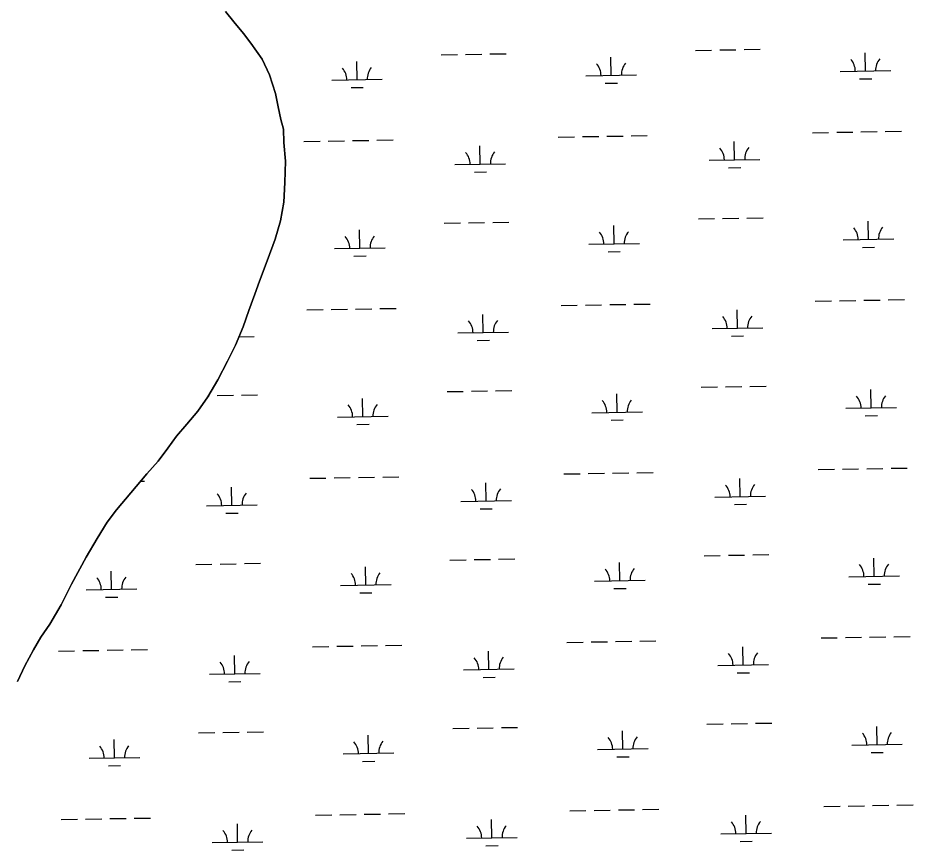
# Model space of a CAD drawing. Extents: x 3887375 to 3925618, y 296674 to 322633.
# Drawn here: x 3919572 to 3921339, y 303810 to 305454 of the extents above; entities that cross this region are included whole.
import ezdxf

# ---------------------------------------------------------------- set-up
doc = ezdxf.new("R2010")
doc.units = 0
doc.layers.add('V-TOPO-SHOR', color=7, linetype='Continuous')
doc.layers.add('V-WETL-SWMP', color=7, linetype='Continuous')

msp = doc.modelspace()

# ---------------------------------------------------------------- linework, layer by layer
at = {"layer": 'V-TOPO-SHOR'}
msp.add_lwpolyline([(3919571.1, 304143.6), (3919586, 304174.5), (3919602.8, 304205.5), (3919617.6, 304230.9), (3919635.3, 304256.3), (3919657.6, 304294.5), (3919678.1, 304335.4), (3919707, 304389), (3919728.3, 304425.4), (3919747.9, 304458.1), (3919766.4, 304482.6), (3919795.1, 304516.1), (3919826.5, 304553.2), (3919848.7, 304578.6), (3919868.1, 304604), (3919884.8, 304627.6), (3919905.2, 304651.2), (3919927.4, 304677.4), (3919946.8, 304705.6), (3919966.4, 304739.2), (3919985.9, 304775.6), (3920001.8, 304807.4), (3920016.8, 304843.8), (3920028.1, 304875.7), (3920039.4, 304908.5), (3920048.7, 304934), (3920063.8, 304974), (3920079.7, 305016.8), (3920090.2, 305053.3), (3920096.9, 305089.8), (3920099.1, 305129), (3920100.5, 305171.1), (3920097.2, 305207.7), (3920096.5, 305234.2), (3920091.2, 305253.4), (3920086, 305278.1), (3920080.8, 305304.7), (3920068.4, 305341.4), (3920054.1, 305372.6), (3920031.5, 305403.9), (3920017.1, 305423.2), (3919998.1, 305446.3), (3919981.9, 305466.5)], dxfattribs=at)
at = {"layer": 'V-WETL-SWMP'}
for p, q in [((3920407.7, 305381), (3920439.7, 305381.6)), ((3920455.7, 305381.8), (3920487.7, 305382.4)), ((3920503.7, 305382.7), (3920535.7, 305383.2)), ((3920909.5, 305389.6), (3920941.5, 305390.2)), ((3920957.5, 305390.5), (3920989.5, 305391)), ((3921005.5, 305391.3), (3921037.5, 305391.8)), ((3921245.1, 305348.9), (3921244.5, 305384.9)), ((3920241.4, 305331.7), (3920240.8, 305367.7)), ((3920743.3, 305340.3), (3920742.7, 305376.3)), ((3921195.1, 305348.1), (3921295.1, 305349.8)), ((3920191.4, 305330.9), (3920291.4, 305332.6)), ((3920693.3, 305339.5), (3920793.3, 305341.2)), ((3921233.4, 305333.3), (3921257.4, 305333.7)), ((3920229.7, 305316.1), (3920253.7, 305316.5)), ((3920731.5, 305324.7), (3920755.5, 305325.1)), ((3920686.5, 305219.3), (3920718.5, 305219.8)), ((3920734.5, 305220.1), (3920766.5, 305220.6)), ((3920782.5, 305220.9), (3920814.5, 305221.5)), ((3921140.3, 305227.1), (3921172.3, 305227.6)), ((3921188.3, 305227.9), (3921220.3, 305228.4)), ((3921236.3, 305228.7), (3921268.3, 305229.3)), ((3921284.3, 305229.5), (3921316.3, 305230.1)), ((3920136.7, 305209.8), (3920168.7, 305210.4)), ((3920184.7, 305210.7), (3920216.7, 305211.2)), ((3920232.7, 305211.5), (3920264.6, 305212)), ((3920280.6, 305212.3), (3920312.6, 305212.9)), ((3920638.5, 305218.4), (3920670.5, 305219)), ((3920986.6, 305173.7), (3920986, 305209.7)), ((3920484.8, 305165.1), (3920484.2, 305201.1)), ((3920936.6, 305172.8), (3921036.6, 305174.5)), ((3920434.8, 305164.2), (3920534.8, 305165.9)), ((3920473.1, 305149.4), (3920497.1, 305149.8)), ((3920974.9, 305158), (3920998.9, 305158.5)), ((3920413.4, 305048.4), (3920445.4, 305048.9)), ((3920461.4, 305049.2), (3920493.4, 305049.8)), ((3920509.4, 305050), (3920541.4, 305050.6)), ((3920749, 305007.7), (3920748.4, 305043.7)), ((3920915.2, 305057), (3920947.2, 305057.5)), ((3920963.2, 305057.8), (3920995.2, 305058.4)), ((3921011.2, 305058.6), (3921043.2, 305059.2)), ((3921250.8, 305016.3), (3921250.2, 305052.3)), ((3920247.1, 304999.1), (3920246.5, 305035.1)), ((3920699, 305006.9), (3920799, 305008.6)), ((3921200.8, 305015.5), (3921300.8, 305017.2)), ((3920197.2, 304998.2), (3920297.1, 305000)), ((3920737.2, 304992.1), (3920761.2, 304992.5)), ((3921239.1, 305000.7), (3921263.1, 305001.1)), ((3920235.4, 304983.5), (3920259.4, 304983.9)), ((3920644.2, 304885.8), (3920676.2, 304886.4)), ((3920692.2, 304886.6), (3920724.2, 304887.2)), ((3920740.2, 304887.5), (3920772.2, 304888)), ((3920788.2, 304888.3), (3920820.2, 304888.8)), ((3921146, 304894.4), (3921178, 304895)), ((3921194, 304895.3), (3921226, 304895.8)), ((3921242, 304896.1), (3921274, 304896.6)), ((3921290, 304896.9), (3921322, 304897.5)), ((3920142.4, 304877.2), (3920174.4, 304877.8)), ((3920190.4, 304878), (3920222.4, 304878.6)), ((3920238.4, 304878.9), (3920270.4, 304879.4)), ((3920286.4, 304879.7), (3920318.4, 304880.2)), ((3920490.5, 304832.4), (3920489.9, 304868.4)), ((3920992.3, 304841), (3920991.7, 304877)), ((3920440.5, 304831.6), (3920540.5, 304833.3)), ((3920942.4, 304840.2), (3921042.3, 304841.9)), ((3920008.7, 304824.2), (3920038.7, 304824.7)), ((3920478.8, 304816.8), (3920502.8, 304817.2)), ((3920980.6, 304825.4), (3921004.6, 304825.8)), ((3920920.9, 304724.4), (3920952.9, 304724.9)), ((3920968.9, 304725.2), (3921000.9, 304725.7)), ((3921016.9, 304726), (3921048.9, 304726.6)), ((3919948.1, 304707.7), (3919949.3, 304707.7)), ((3919965.3, 304708), (3919997.3, 304708.5)), ((3920013.2, 304708.8), (3920045.2, 304709.3)), ((3920419.1, 304715.8), (3920451.1, 304716.3)), ((3920467.1, 304716.6), (3920499.1, 304717.1)), ((3920515.1, 304717.4), (3920547.1, 304718)), ((3920754.7, 304675.1), (3920754.1, 304711.1)), ((3921256.5, 304683.7), (3921255.9, 304719.7)), ((3920252.9, 304666.5), (3920252.2, 304702.5)), ((3920704.7, 304674.2), (3920804.7, 304675.9)), ((3921206.5, 304682.8), (3921306.5, 304684.6)), ((3920202.9, 304665.6), (3920302.8, 304667.3)), ((3920743, 304659.4), (3920767, 304659.9)), ((3921244.8, 304668.1), (3921268.8, 304668.5)), ((3920241.1, 304650.8), (3920265.1, 304651.2)), ((3920649.9, 304553.2), (3920681.9, 304553.7)), ((3920697.9, 304554), (3920729.9, 304554.6)), ((3920745.9, 304554.8), (3920777.9, 304555.4)), ((3920793.9, 304555.7), (3920825.9, 304556.2)), ((3921151.8, 304561.8), (3921183.7, 304562.4)), ((3921199.7, 304562.6), (3921231.7, 304563.2)), ((3921247.7, 304563.5), (3921279.7, 304564)), ((3921295.7, 304564.3), (3921327.7, 304564.8)), ((3919814.3, 304538.9), (3919822.2, 304539)), ((3920148.1, 304544.6), (3920180.1, 304545.1)), ((3920196.1, 304545.4), (3920228.1, 304546)), ((3920244.1, 304546.2), (3920276.1, 304546.8)), ((3920292.1, 304547.1), (3920324.1, 304547.6)), ((3920496.2, 304499.8), (3920495.6, 304535.8)), ((3920998.1, 304508.4), (3920997.4, 304544.4)), ((3919994.4, 304491.2), (3919993.8, 304527.2)), ((3920446.2, 304499), (3920546.2, 304500.7)), ((3920948.1, 304507.6), (3921048, 304509.3)), ((3919944.4, 304490.3), (3920044.4, 304492.1)), ((3920484.5, 304484.2), (3920508.5, 304484.6)), ((3920986.3, 304492.8), (3921010.3, 304493.2)), ((3919982.7, 304475.6), (3920006.7, 304476)), ((3920926.6, 304391.7), (3920958.6, 304392.3)), ((3920974.6, 304392.6), (3921006.6, 304393.1)), ((3921022.6, 304393.4), (3921054.6, 304393.9)), ((3919923, 304374.5), (3919955, 304375.1)), ((3919971, 304375.3), (3920003, 304375.9)), ((3920019, 304376.2), (3920051, 304376.7)), ((3920424.8, 304383.1), (3920456.8, 304383.7)), ((3920472.8, 304384), (3920504.8, 304384.5)), ((3920520.8, 304384.8), (3920552.8, 304385.3)), ((3920760.4, 304342.5), (3920759.8, 304378.5)), ((3921262.2, 304351.1), (3921261.6, 304387.1)), ((3919756.7, 304325.2), (3919756.1, 304361.2)), ((3920258.6, 304333.8), (3920257.9, 304369.8)), ((3920710.4, 304341.6), (3920810.4, 304343.3)), ((3921212.2, 304350.2), (3921312.2, 304351.9)), ((3921250.5, 304335.4), (3921274.5, 304335.8)), ((3919706.7, 304324.4), (3919806.7, 304326.1)), ((3920208.6, 304333), (3920308.6, 304334.7)), ((3920246.8, 304318.2), (3920270.8, 304318.6)), ((3920748.7, 304326.8), (3920772.7, 304327.2)), ((3919745, 304309.6), (3919769, 304310)), ((3921157.5, 304229.2), (3921189.5, 304229.7)), ((3921205.5, 304230), (3921237.5, 304230.6)), ((3921253.4, 304230.8), (3921285.4, 304231.4)), ((3921301.4, 304231.7), (3921333.4, 304232.2)), ((3920153.8, 304212), (3920185.8, 304212.5)), ((3920201.8, 304212.8), (3920233.8, 304213.3)), ((3920249.8, 304213.6), (3920281.8, 304214.2)), ((3920297.8, 304214.4), (3920329.8, 304215)), ((3920655.6, 304220.6), (3920687.6, 304221.1)), ((3920703.6, 304221.4), (3920735.6, 304221.9)), ((3920751.6, 304222.2), (3920783.6, 304222.8)), ((3920799.6, 304223), (3920831.6, 304223.6)), ((3919652, 304203.3), (3919684, 304203.9)), ((3919700, 304204.2), (3919731.9, 304204.7)), ((3919747.9, 304205), (3919779.9, 304205.5)), ((3919795.9, 304205.8), (3919827.9, 304206.4)), ((3920000.1, 304158.6), (3919999.5, 304194.6)), ((3920501.9, 304167.2), (3920501.3, 304203.2)), ((3921003.8, 304175.8), (3921003.1, 304211.8)), ((3920953.8, 304174.9), (3921053.8, 304176.7)), ((3919950.1, 304157.7), (3920050.1, 304159.4)), ((3920451.9, 304166.3), (3920551.9, 304168)), ((3920992, 304160.2), (3921016, 304160.6)), ((3919988.4, 304142.9), (3920012.4, 304143.3)), ((3920490.2, 304151.5), (3920514.2, 304152)), ((3920932.3, 304059.1), (3920964.3, 304059.7)), ((3920980.3, 304059.9), (3921012.3, 304060.5)), ((3921028.3, 304060.8), (3921060.3, 304061.3)), ((3921267.9, 304018.4), (3921267.3, 304054.4)), ((3919928.7, 304041.9), (3919960.7, 304042.4)), ((3919976.7, 304042.7), (3920008.7, 304043.3)), ((3920024.7, 304043.5), (3920056.7, 304044.1)), ((3920264.3, 304001.2), (3920263.7, 304037.2)), ((3920430.5, 304050.5), (3920462.5, 304051.1)), ((3920478.5, 304051.3), (3920510.5, 304051.9)), ((3920526.5, 304052.2), (3920558.5, 304052.7)), ((3920766.1, 304009.8), (3920765.5, 304045.8)), ((3919762.4, 303992.6), (3919761.8, 304028.6)), ((3921217.9, 304017.6), (3921317.9, 304019.3)), ((3920214.3, 304000.4), (3920314.3, 304002.1)), ((3920716.1, 304009), (3920816.1, 304010.7)), ((3921256.2, 304002.8), (3921280.2, 304003.2)), ((3919712.4, 303991.7), (3919812.4, 303993.5)), ((3920252.5, 303985.6), (3920276.5, 303986)), ((3920754.4, 303994.2), (3920778.4, 303994.6)), ((3919750.7, 303977), (3919774.7, 303977.4)), ((3921163.2, 303896.6), (3921195.2, 303897.1)), ((3921211.2, 303897.4), (3921243.2, 303897.9)), ((3921259.2, 303898.2), (3921291.2, 303898.8)), ((3921307.2, 303899), (3921339.1, 303899.6)), ((3920159.5, 303879.3), (3920191.5, 303879.9)), ((3920207.5, 303880.2), (3920239.5, 303880.7)), ((3920255.5, 303881), (3920287.5, 303881.5)), ((3920303.5, 303881.8), (3920335.5, 303882.4)), ((3920661.3, 303887.9), (3920693.3, 303888.5)), ((3920709.3, 303888.8), (3920741.3, 303889.3)), ((3920757.3, 303889.6), (3920789.3, 303890.1)), ((3920805.3, 303890.4), (3920837.3, 303891)), ((3921009.5, 303843.2), (3921008.9, 303879.2)), ((3919657.7, 303870.7), (3919689.7, 303871.3)), ((3919705.7, 303871.5), (3919737.7, 303872.1)), ((3919753.7, 303872.4), (3919785.7, 303872.9)), ((3919801.6, 303873.2), (3919833.6, 303873.7)), ((3920005.8, 303825.9), (3920005.2, 303861.9)), ((3920507.6, 303834.6), (3920507, 303870.6)), ((3920959.5, 303842.3), (3921059.5, 303844)), ((3919955.8, 303825.1), (3920055.8, 303826.8)), ((3920457.6, 303833.7), (3920557.6, 303835.4)), ((3920997.7, 303827.5), (3921021.7, 303827.9)), ((3919994.1, 303810.3), (3920018.1, 303810.7)), ((3920495.9, 303818.9), (3920519.9, 303819.3))]:
    msp.add_line(p, q, dxfattribs=at)
msp.add_lwpolyline([(3919981.9, 305466.5), (3919998.1, 305446.3), (3920017.1, 305423.2), (3920031.5, 305403.9), (3920054.1, 305372.6), (3920068.4, 305341.4), (3920080.8, 305304.7), (3920086, 305278.1), (3920091.2, 305253.4), (3920096.5, 305234.2), (3920097.2, 305207.7), (3920100.5, 305171.1), (3920099.1, 305129), (3920096.9, 305089.8), (3920090.2, 305053.3), (3920079.7, 305016.8), (3920063.8, 304974), (3920048.7, 304934), (3920039.4, 304908.5), (3920028.1, 304875.7), (3920016.8, 304843.8), (3920001.8, 304807.4), (3919985.9, 304775.6), (3919966.4, 304739.2), (3919946.8, 304705.6), (3919927.4, 304677.4), (3919905.2, 304651.2), (3919884.8, 304627.6), (3919868.1, 304604), (3919848.7, 304578.6), (3919826.5, 304553.2), (3919795.1, 304516.1), (3919766.4, 304482.6), (3919747.9, 304458.1), (3919728.3, 304425.4), (3919707, 304389), (3919678.1, 304335.4), (3919657.6, 304294.5), (3919635.3, 304256.3), (3919617.6, 304230.9), (3919602.8, 304205.5), (3919586, 304174.5), (3919571.1, 304143.6)], dxfattribs=at)
for centre, start, end in [((3920688, 305339.9), 0.2115, 41.7552), ((3920798.5, 305341.8), 140.2115, 181.7552), ((3921189.9, 305348.5), 0.2115, 41.7552), ((3921300.3, 305350.4), 140.2115, 181.7552), ((3920186.2, 305331.2), 0.2115, 41.7552), ((3920296.7, 305333.1), 140.2115, 181.7552), ((3920429.6, 305164.6), 0.2115, 41.7552), ((3920540, 305166.5), 140.2115, 181.7552), ((3920931.4, 305173.2), 0.2115, 41.7552), ((3921041.9, 305175.1), 140.2115, 181.7552), ((3920693.7, 305007.2), 0.2115, 41.7552), ((3920804.2, 305009.1), 140.2115, 181.7552), ((3921195.6, 305015.9), 0.2115, 41.7552), ((3921306, 305017.7), 140.2115, 181.7552), ((3920191.9, 304998.6), 0.2115, 41.7552), ((3920302.4, 305000.5), 140.2115, 181.7552), ((3920435.3, 304832), 0.2115, 41.7552), ((3920545.7, 304833.9), 140.2115, 181.7552), ((3920937.1, 304840.6), 0.2115, 41.7552), ((3921047.6, 304842.5), 140.2115, 181.7552), ((3921311.7, 304685.1), 140.2115, 181.7552), ((3920197.6, 304666), 0.2115, 41.7552), ((3920308.1, 304667.9), 140.2115, 181.7552), ((3920699.4, 304674.6), 0.2115, 41.7552), ((3920809.9, 304676.5), 140.2115, 181.7552), ((3921201.3, 304683.2), 0.2115, 41.7552), ((3920942.8, 304507.9), 0.2115, 41.7552), ((3921053.3, 304509.8), 140.2115, 181.7552), ((3919939.1, 304490.7), 0.2115, 41.7552), ((3920049.6, 304492.6), 140.2115, 181.7552), ((3920441, 304499.3), 0.2115, 41.7552), ((3920551.4, 304501.2), 140.2115, 181.7552), ((3921207, 304350.6), 0.2115, 41.7552), ((3921317.5, 304352.5), 140.2115, 181.7552), ((3920203.3, 304333.4), 0.2115, 41.7552), ((3920313.8, 304335.3), 140.2115, 181.7552), ((3920705.2, 304342), 0.2115, 41.7552), ((3920815.6, 304343.9), 140.2115, 181.7552), ((3919701.5, 304324.8), 0.2115, 41.7552), ((3919812, 304326.7), 140.2115, 181.7552), ((3920948.5, 304175.3), 0.2115, 41.7552), ((3921059, 304177.2), 140.2115, 181.7552), ((3919944.9, 304158.1), 0.2115, 41.7552), ((3920055.3, 304160), 140.2115, 181.7552), ((3920446.7, 304166.7), 0.2115, 41.7552), ((3920557.2, 304168.6), 140.2115, 181.7552), ((3921212.7, 304018), 0.2115, 41.7552), ((3921323.2, 304019.9), 140.2115, 181.7552), ((3920209, 304000.7), 0.2115, 41.7552), ((3920319.5, 304002.6), 140.2115, 181.7552), ((3920710.9, 304009.4), 0.2115, 41.7552), ((3920821.3, 304011.3), 140.2115, 181.7552), ((3919707.2, 303992.1), 0.2115, 41.7552), ((3919817.7, 303994), 140.2115, 181.7552), ((3920562.9, 303836), 140.2115, 181.7552), ((3920954.2, 303842.7), 0.2115, 41.7552), ((3921064.7, 303844.6), 140.2115, 181.7552), ((3919950.6, 303825.5), 0.2115, 41.7552), ((3920061, 303827.4), 140.2115, 181.7552), ((3920452.4, 303834.1), 0.2115, 41.7552)]:
    msp.add_arc(centre, 35.2, start, end, dxfattribs=at)

doc.saveas('drawing.dxf')
